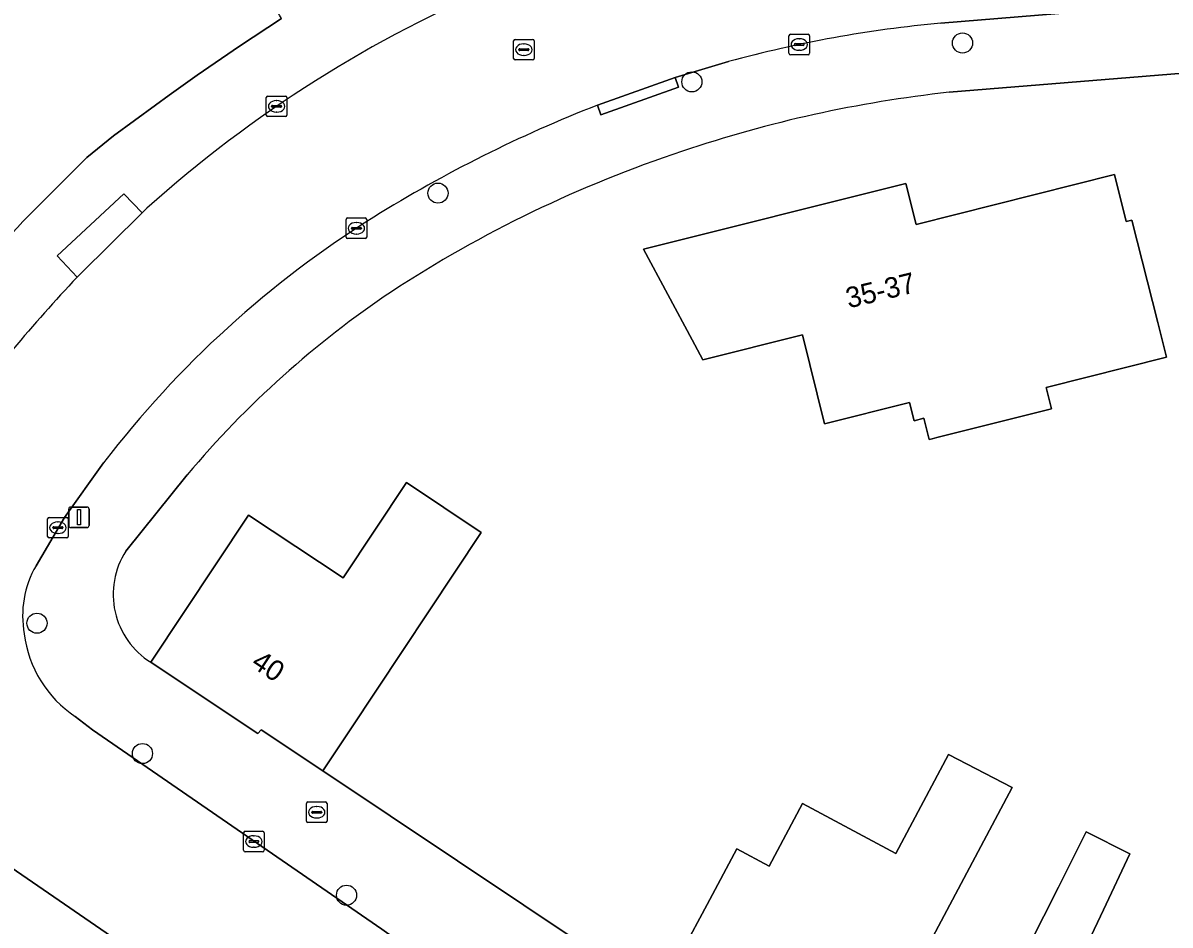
# Model space of a CAD drawing. Extents: x 163008 to 163854, y 382777 to 383982.
# Drawn here: x 163194 to 163249.8, y 383490.5 to 383534.4 of the extents above; entities that cross this region are included whole.
import ezdxf

# ---------------------------------------------------------------- set-up
doc = ezdxf.new("R2010")
doc.units = 0
for name, color, linetype in [('IMGEO_Boom', 7, 'Continuous'), ('IMGEO_Brandkraan', 7, 'Continuous'), ('IMGEO_Erf', 7, 'Continuous'), ('IMGEO_Kolk', 7, 'Continuous'), ('IMGEO_Lichtmast', 7, 'Continuous'), ('IMGEO_Muur', 7, 'Continuous'), ('IMGEO_Pand', 7, 'Continuous'), ('IMGEO_Pand_nummerreeks', 7, 'Continuous'), ('IMGEO_Rijbaan_lokaal_open', 7, 'Continuous'), ('IMGEO_Rioolput', 7, 'Continuous'), ('IMGEO_Voetpad_open', 7, 'Continuous')]:
    doc.layers.add(name, color=color, linetype=linetype)

msp = doc.modelspace()

# ---------------------------------------------------------------- linework, layer by layer
at = {"layer": 'IMGEO_Boom'}
for centre in [(163239.668, 383533.406), (163226.504, 383531.515), (163214.153, 383526.102), (163194.646, 383505.179), (163199.776, 383498.839), (163209.704, 383491.948)]:
    msp.add_circle(centre, 0.489, dxfattribs=at)
at = {"layer": 'IMGEO_Brandkraan'}
for p, q in [((163207.754, 383495.558), (163207.754, 383496.41)), ((163207.829, 383496.484), (163208.681, 383496.484)), ((163208.755, 383496.41), (163208.755, 383495.558)), ((163208.013, 383495.978), (163208.013, 383495.99)), ((163208.451, 383495.941), (163208.053, 383495.941)), ((163208.056, 383496.027), (163208.454, 383496.027)), ((163208.242, 383496.264), (163208.267, 383496.264)), ((163208.497, 383495.99), (163208.497, 383495.978)), ((163208.681, 383495.484), (163207.829, 383495.484)), ((163208.265, 383495.704), (163208.24, 383495.704))]:
    msp.add_line(p, q, dxfattribs=at)
for points in [[(163207.754, 383495.558), (163207.754, 383496.41)], [(163207.829, 383496.484), (163208.681, 383496.484)], [(163208.755, 383496.41), (163208.755, 383495.558)], [(163208.681, 383495.484), (163207.829, 383495.484)]]:
    msp.add_lwpolyline(points, dxfattribs=at)
for centre, radius, start, end in [((163207.831, 383496.408), 0.0765, 91.552, 178.448), ((163207.831, 383496.408), 0.0765, 91.552, 178.448), ((163208.679, 383496.408), 0.0765, 1.552, 88.448), ((163208.679, 383496.408), 0.0765, 1.552, 88.448), ((163208.053, 383495.987), 0.0403, 85.8775, 175.7526), ((163208.05, 383495.977), 0.0366, 178.938, 274.7102), ((163208.454, 383495.984), 0.043, 264.8664, 352.4533), ((163208.458, 383495.989), 0.0386, 1.7309, 96.639), ((163207.831, 383495.56), 0.0765, 181.552, 268.448), ((163207.831, 383495.56), 0.0765, 181.552, 268.448), ((163208.679, 383495.56), 0.0765, 271.552, 358.448), ((163208.679, 383495.56), 0.0765, 271.552, 358.448)]:
    msp.add_arc(centre, radius, start, end, dxfattribs=at)
for centre, major_axis, ratio, start_param, end_param in [((163208.241, 383495.984), (-0.387, 0.002), 0.722429, 4.712389, 7.853982), ((163208.266, 383495.984), (-0.39, 0.002), 0.717154, 1.570796, 4.712389)]:
    msp.add_ellipse(centre, major_axis=major_axis, ratio=ratio, start_param=start_param, end_param=end_param, dxfattribs=at)
at = {"layer": 'IMGEO_Erf'}
for points in [[(163193.963, 383524.726), (163197.068, 383527.832), (163198.367, 383528.885), (163200.419, 383530.385), (163201.084, 383530.863), (163202.445, 383531.842), (163204.503, 383533.255), (163206.545, 383534.594), (163206.44, 383534.758), (163204.674, 383537.843), (163207.169, 383539.271), (163204.989, 383542.801), (163207.436, 383544.678), (163209.327, 383546.99)], [(163250.922, 383503.235), (163252.248, 383510.692), (163251.016, 383524.749), (163250.731, 383528.002), (163250.409, 383531.939), (163239.015, 383531.007)], [(163201.952, 383512.397), (163198.967, 383508.686)], [(163200.18, 383503.28), (163204.934, 383510.437), (163209.535, 383507.381), (163212.624, 383512.031), (163216.251, 383509.593), (163209.881, 383500), (163208.553, 383498), (163224.887, 383487.089), (163227.246, 383491.498), (163228.694, 383494.206), (163230.26, 383493.368), (163231.883, 383496.404), (163236.418, 383493.978), (163238.981, 383498.788), (163242.091, 383497.19), (163238.083, 383489.653)], [(163242.912, 383489.518), (163244.33, 383492.341), (163245.683, 383495.036), (163247.812, 383493.967), (163246.522, 383491.241), (163244.284, 383486.513)]]:
    msp.add_lwpolyline(points, dxfattribs=at)
msp.add_lwpolyline([(163238.185, 383514.154), (163238.051, 383514.121), (163237.792, 383515.153), (163237.309, 383515.032), (163237.085, 383515.921), (163232.961, 383514.885), (163231.878, 383519.201), (163227.044, 383517.988), (163226.515, 383518.971), (163224.146, 383523.373), (163236.913, 383526.578), (163237.414, 383524.581), (163247.065, 383527.004), (163247.637, 383524.723), (163247.911, 383524.792), (163249.164, 383519.802), (163249.588, 383518.115), (163243.743, 383516.647), (163244.002, 383515.615), (163238.414, 383514.212)], close=True, dxfattribs=at)
for centre, radius, start, end in [((163245.653, 383470.2), 61.168, 96.23001, 108.69471), ((163245.063, 383470.671), 60.534, 108.30839, 123.23094), ((163248.961, 383474.182), 74.696, 137.41689, 146.98321), ((163238.324, 383481.824), 47.514, 123.8044, 139.9511), ((163202.25, 383506.583), 3.898, 147.3616, 237.9315)]:
    msp.add_arc(centre, radius, start, end, dxfattribs=at)
at = {"layer": 'IMGEO_Kolk'}
for p, q in [((163231.227, 383532.906), (163231.227, 383533.758)), ((163231.302, 383533.832), (163232.154, 383533.832)), ((163232.228, 383533.758), (163232.228, 383532.906)), ((163231.486, 383533.326), (163231.486, 383533.338)), ((163231.924, 383533.289), (163231.526, 383533.289)), ((163231.529, 383533.375), (163231.927, 383533.375)), ((163231.715, 383533.612), (163231.74, 383533.612)), ((163231.97, 383533.338), (163231.97, 383533.326)), ((163232.154, 383532.832), (163231.302, 383532.832)), ((163231.738, 383533.052), (163231.713, 383533.052)), ((163205.801, 383529.899), (163205.801, 383530.751)), ((163205.876, 383530.825), (163206.728, 383530.825)), ((163206.289, 383530.605), (163206.314, 383530.605)), ((163206.802, 383530.751), (163206.802, 383529.899)), ((163206.06, 383530.319), (163206.06, 383530.331)), ((163206.498, 383530.282), (163206.1, 383530.282)), ((163206.103, 383530.368), (163206.501, 383530.368)), ((163206.312, 383530.045), (163206.287, 383530.045)), ((163206.544, 383530.331), (163206.544, 383530.319)), ((163206.728, 383529.825), (163205.876, 383529.825)), ((163209.758, 383524.893), (163210.61, 383524.893)), ((163209.683, 383523.967), (163209.683, 383524.819)), ((163209.942, 383524.387), (163209.942, 383524.399)), ((163210.38, 383524.35), (163209.982, 383524.35)), ((163209.985, 383524.436), (163210.383, 383524.436)), ((163210.171, 383524.673), (163210.196, 383524.673)), ((163210.426, 383524.399), (163210.426, 383524.387)), ((163210.684, 383524.819), (163210.684, 383523.967)), ((163210.61, 383523.893), (163209.758, 383523.893)), ((163210.194, 383524.113), (163210.169, 383524.113)), ((163195.238, 383510.328), (163196.09, 383510.328)), ((163195.163, 383509.402), (163195.163, 383510.254)), ((163195.422, 383509.822), (163195.422, 383509.834)), ((163195.86, 383509.785), (163195.462, 383509.785)), ((163195.465, 383509.871), (163195.863, 383509.871)), ((163195.651, 383510.108), (163195.676, 383510.108)), ((163195.906, 383509.834), (163195.906, 383509.822)), ((163196.164, 383510.254), (163196.164, 383509.402)), ((163196.09, 383509.328), (163195.238, 383509.328)), ((163195.674, 383509.548), (163195.649, 383509.548)), ((163204.696, 383494.133), (163204.696, 383494.985)), ((163204.771, 383495.059), (163205.623, 383495.059)), ((163205.184, 383494.839), (163205.209, 383494.839)), ((163205.697, 383494.985), (163205.697, 383494.133)), ((163204.955, 383494.553), (163204.955, 383494.565)), ((163205.393, 383494.516), (163204.995, 383494.516)), ((163204.998, 383494.602), (163205.396, 383494.602)), ((163205.207, 383494.279), (163205.182, 383494.279)), ((163205.439, 383494.565), (163205.439, 383494.553)), ((163205.623, 383494.059), (163204.771, 383494.059))]:
    msp.add_line(p, q, dxfattribs=at)
for points in [[(163231.227, 383532.906), (163231.227, 383533.758)], [(163231.302, 383533.832), (163232.154, 383533.832)], [(163232.228, 383533.758), (163232.228, 383532.906)], [(163232.154, 383532.832), (163231.302, 383532.832)], [(163205.801, 383529.899), (163205.801, 383530.751)], [(163205.876, 383530.825), (163206.728, 383530.825)], [(163206.802, 383530.751), (163206.802, 383529.899)], [(163206.728, 383529.825), (163205.876, 383529.825)], [(163209.758, 383524.893), (163210.61, 383524.893)], [(163209.683, 383523.967), (163209.683, 383524.819)], [(163210.684, 383524.819), (163210.684, 383523.967)], [(163210.61, 383523.893), (163209.758, 383523.893)], [(163195.238, 383510.328), (163196.09, 383510.328)], [(163195.163, 383509.402), (163195.163, 383510.254)], [(163196.164, 383510.254), (163196.164, 383509.402)], [(163196.09, 383509.328), (163195.238, 383509.328)], [(163204.696, 383494.133), (163204.696, 383494.985)], [(163204.771, 383495.059), (163205.623, 383495.059)], [(163205.697, 383494.985), (163205.697, 383494.133)], [(163205.623, 383494.059), (163204.771, 383494.059)]]:
    msp.add_lwpolyline(points, dxfattribs=at)
for centre, radius, start, end in [((163231.304, 383533.756), 0.0765, 91.552, 178.448), ((163231.304, 383533.756), 0.0765, 91.552, 178.448), ((163232.152, 383533.756), 0.0765, 1.552, 88.448), ((163232.152, 383533.756), 0.0765, 1.552, 88.448), ((163231.526, 383533.335), 0.0403, 85.8775, 175.7526), ((163231.523, 383533.325), 0.0366, 178.938, 274.7102), ((163231.927, 383533.332), 0.043, 264.8664, 352.4533), ((163231.931, 383533.337), 0.0386, 1.7309, 96.639), ((163231.304, 383532.908), 0.0765, 181.552, 268.448), ((163231.304, 383532.908), 0.0765, 181.552, 268.448), ((163232.152, 383532.908), 0.0765, 271.552, 358.448), ((163232.152, 383532.908), 0.0765, 271.552, 358.448), ((163205.878, 383530.749), 0.0765, 91.552, 178.448), ((163205.878, 383530.749), 0.0765, 91.552, 178.448), ((163206.726, 383530.749), 0.0765, 1.552, 88.448), ((163206.726, 383530.749), 0.0765, 1.552, 88.448), ((163205.878, 383529.901), 0.0765, 181.552, 268.448), ((163205.878, 383529.901), 0.0765, 181.552, 268.448), ((163206.1, 383530.328), 0.0403, 85.8775, 175.7526), ((163206.097, 383530.318), 0.0366, 178.938, 274.7102), ((163206.501, 383530.325), 0.043, 264.8664, 352.4533), ((163206.505, 383530.33), 0.0386, 1.7309, 96.639), ((163206.726, 383529.901), 0.0765, 271.552, 358.448), ((163206.726, 383529.901), 0.0765, 271.552, 358.448), ((163209.76, 383524.817), 0.0765, 91.552, 178.448), ((163209.76, 383524.817), 0.0765, 91.552, 178.448), ((163210.608, 383524.817), 0.0765, 1.552, 88.448), ((163210.608, 383524.817), 0.0765, 1.552, 88.448), ((163209.982, 383524.396), 0.0403, 85.8775, 175.7526), ((163209.979, 383524.386), 0.0366, 178.938, 274.7102), ((163210.383, 383524.393), 0.043, 264.8664, 352.4533), ((163210.387, 383524.398), 0.0386, 1.7309, 96.639), ((163209.76, 383523.969), 0.0765, 181.552, 268.448), ((163209.76, 383523.969), 0.0765, 181.552, 268.448), ((163210.608, 383523.969), 0.0765, 271.552, 358.448), ((163210.608, 383523.969), 0.0765, 271.552, 358.448), ((163195.24, 383510.252), 0.0765, 91.552, 178.448), ((163195.24, 383510.252), 0.0765, 91.552, 178.448), ((163196.088, 383510.252), 0.0765, 1.552, 88.448), ((163196.088, 383510.252), 0.0765, 1.552, 88.448), ((163195.462, 383509.831), 0.0403, 85.8775, 175.7526), ((163195.459, 383509.821), 0.0366, 178.938, 274.7102), ((163195.863, 383509.828), 0.043, 264.8664, 352.4533), ((163195.867, 383509.833), 0.0386, 1.7309, 96.639), ((163195.24, 383509.404), 0.0765, 181.552, 268.448), ((163195.24, 383509.404), 0.0765, 181.552, 268.448), ((163196.088, 383509.404), 0.0765, 271.552, 358.448), ((163196.088, 383509.404), 0.0765, 271.552, 358.448), ((163204.773, 383494.983), 0.0765, 91.552, 178.448), ((163204.773, 383494.983), 0.0765, 91.552, 178.448), ((163205.621, 383494.983), 0.0765, 1.552, 88.448), ((163205.621, 383494.983), 0.0765, 1.552, 88.448), ((163204.995, 383494.562), 0.0403, 85.8775, 175.7526), ((163204.992, 383494.552), 0.0366, 178.938, 274.7102), ((163205.396, 383494.559), 0.043, 264.8664, 352.4533), ((163205.4, 383494.564), 0.0386, 1.7309, 96.639), ((163204.773, 383494.135), 0.0765, 181.552, 268.448), ((163204.773, 383494.135), 0.0765, 181.552, 268.448), ((163205.621, 383494.135), 0.0765, 271.552, 358.448), ((163205.621, 383494.135), 0.0765, 271.552, 358.448)]:
    msp.add_arc(centre, radius, start, end, dxfattribs=at)
for centre, major_axis, ratio, start_param, end_param in [((163231.714, 383533.332), (-0.387, 0.002), 0.722429, 4.712389, 7.853982), ((163231.739, 383533.332), (-0.39, 0.002), 0.717154, 1.570796, 4.712389), ((163206.288, 383530.325), (-0.387, 0.002), 0.722429, 4.712389, 7.853982), ((163206.313, 383530.325), (-0.39, 0.002), 0.717154, 1.570796, 4.712389), ((163210.17, 383524.393), (-0.387, 0.002), 0.722429, 4.712389, 7.853982), ((163210.195, 383524.393), (-0.39, 0.002), 0.717154, 1.570796, 4.712389), ((163195.65, 383509.828), (-0.387, 0.002), 0.722429, 4.712389, 7.853982), ((163195.675, 383509.828), (-0.39, 0.002), 0.717154, 1.570796, 4.712389), ((163205.183, 383494.559), (-0.387, 0.002), 0.722429, 4.712389, 7.853982), ((163205.208, 383494.559), (-0.39, 0.002), 0.717154, 1.570796, 4.712389)]:
    msp.add_ellipse(centre, major_axis=major_axis, ratio=ratio, start_param=start_param, end_param=end_param, dxfattribs=at)
at = {"layer": 'IMGEO_Lichtmast'}
for p, q in [((163196.19, 383509.933), (163196.19, 383510.733)), ((163196.19, 383510.733), (163196.19, 383509.933)), ((163196.29, 383510.833), (163197.08, 383510.833)), ((163197.08, 383510.833), (163196.29, 383510.833)), ((163197.18, 383510.733), (163197.18, 383509.933)), ((163197.18, 383509.933), (163197.18, 383510.733)), ((163197.08, 383509.833), (163196.29, 383509.833)), ((163196.29, 383509.833), (163197.08, 383509.833))]:
    msp.add_line(p, q, dxfattribs=at)
msp.add_lwpolyline([(163196.61, 383510.708), (163196.76, 383510.708), (163196.76, 383509.958), (163196.61, 383509.958), (163196.61, 383510.708)], dxfattribs=at)
for centre, start, end in [((163196.29, 383510.733), 90, 180), ((163196.29, 383510.733), 90, 180), ((163197.08, 383510.733), 0, 90), ((163197.08, 383510.733), 360, 90), ((163196.29, 383509.933), 180, 270), ((163196.29, 383509.933), 180, 270), ((163197.08, 383509.933), 270, 0), ((163197.08, 383509.933), 270, 0)]:
    msp.add_arc(centre, 0.1, start, end, dxfattribs=at)
at = {"layer": 'IMGEO_Muur'}
msp.add_lwpolyline([(163208.553, 383498), (163224.887, 383487.089)], dxfattribs=at)
at = {"layer": 'IMGEO_Pand'}
for points in [[(163247.911, 383524.792), (163247.637, 383524.723), (163247.065, 383527.004), (163237.414, 383524.581), (163236.913, 383526.578), (163224.146, 383523.373), (163226.515, 383518.971), (163227.044, 383517.988), (163231.878, 383519.201), (163232.961, 383514.885), (163237.085, 383515.921), (163237.309, 383515.032), (163237.792, 383515.153), (163238.051, 383514.121), (163238.185, 383514.154), (163238.414, 383514.212), (163244.002, 383515.615), (163243.743, 383516.647), (163249.588, 383518.115), (163249.164, 383519.802)], [(163208.553, 383498), (163209.881, 383500), (163216.251, 383509.593), (163212.624, 383512.031), (163209.535, 383507.381), (163204.934, 383510.437), (163200.18, 383503.28), (163205.118, 383500), (163205.393, 383499.817), (163205.546, 383500)], [(163236.418, 383493.978), (163231.883, 383496.404), (163230.26, 383493.368), (163228.694, 383494.206), (163227.246, 383491.498), (163224.887, 383487.089), (163229.131, 383484.819), (163234.081, 383482.172), (163236.44, 383486.581), (163238.083, 383489.653), (163242.091, 383497.19), (163238.981, 383498.788)], [(163244.492, 383486.405), (163244.284, 383486.513), (163246.522, 383491.241), (163247.812, 383493.967), (163245.683, 383495.036), (163244.33, 383492.341), (163242.912, 383489.518), (163241.973, 383487.647), (163238.73, 383489.273), (163237.187, 383486.196), (163234.946, 383481.726), (163240.575, 383478.903)]]:
    msp.add_lwpolyline(points, close=True, dxfattribs=at)
at = {"layer": 'IMGEO_Rijbaan_lokaal_open'}
for points in [[(163238.621, 383534.369), (163267.918, 383536.784), (163267.352, 383543.659)], [(163221.906, 383530.379), (163225.687, 383531.723), (163228.29, 383532.501)], [(163199.988, 383525.364), (163199.767, 383525.146), (163196.726, 383522.148), (163196.66, 383522.079), (163196.595, 383522.01)], [(163194.6, 383507.978), (163195.988, 383510.316), (163197.888, 383512.989)], [(163207.234, 383484.369), (163208.441, 383483.921), (163209.269, 383483.59), (163212.648, 383489.419), (163211.426, 383490.304), (163197.347, 383500), (163196.511, 383500.644)], [(163192.601, 383493.839), (163200.084, 383488.698), (163204.372, 383485.724), (163204.729, 383485.49)]]:
    msp.add_lwpolyline(points, dxfattribs=at)
for centre, radius, start, end in [((163241.012, 383479.628), 61.439, 112.67834, 131.8916), ((163244.013, 383475.047), 59.566, 95.19346, 105.30494), ((163245.942, 383468.757), 66.144, 111.30851, 121.85111), ((163237.513, 383482.605), 49.933, 122.0205, 142.519), ((163249.308, 383472.113), 72.583, 136.57195, 143.98879), ((163198.847, 383505.534), 4.9, 150.0813, 190.2381), ((163199.627, 383505.35), 5.644, 186.9908, 236.4879)]:
    msp.add_arc(centre, radius, start, end, dxfattribs=at)
at = {"layer": 'IMGEO_Rioolput'}
for p, q in [((163217.831, 383532.656), (163217.831, 383533.508)), ((163217.906, 383533.582), (163218.758, 383533.582)), ((163218.319, 383533.362), (163218.344, 383533.362)), ((163218.832, 383533.508), (163218.832, 383532.656)), ((163218.09, 383533.076), (163218.09, 383533.088)), ((163218.528, 383533.039), (163218.13, 383533.039)), ((163218.133, 383533.125), (163218.531, 383533.125)), ((163218.342, 383532.802), (163218.317, 383532.802)), ((163218.574, 383533.088), (163218.574, 383533.076)), ((163218.758, 383532.582), (163217.906, 383532.582))]:
    msp.add_line(p, q, dxfattribs=at)
for points in [[(163217.831, 383532.656), (163217.831, 383533.508)], [(163217.906, 383533.582), (163218.758, 383533.582)], [(163218.832, 383533.508), (163218.832, 383532.656)], [(163218.758, 383532.582), (163217.906, 383532.582)]]:
    msp.add_lwpolyline(points, dxfattribs=at)
for centre, radius, start, end in [((163217.908, 383533.506), 0.0765, 91.552, 178.448), ((163217.908, 383533.506), 0.0765, 91.552, 178.448), ((163218.756, 383533.506), 0.0765, 1.552, 88.448), ((163218.756, 383533.506), 0.0765, 1.552, 88.448), ((163217.908, 383532.658), 0.0765, 181.552, 268.448), ((163217.908, 383532.658), 0.0765, 181.552, 268.448), ((163218.13, 383533.085), 0.0403, 85.8775, 175.7526), ((163218.127, 383533.075), 0.0366, 178.938, 274.7102), ((163218.531, 383533.082), 0.043, 264.8664, 352.4533), ((163218.535, 383533.087), 0.0386, 1.7309, 96.639), ((163218.756, 383532.658), 0.0765, 271.552, 358.448), ((163218.756, 383532.658), 0.0765, 271.552, 358.448)]:
    msp.add_arc(centre, radius, start, end, dxfattribs=at)
for centre, major_axis, ratio, start_param, end_param in [((163218.318, 383533.082), (-0.387, 0.002), 0.722429, 4.712389, 7.853982), ((163218.343, 383533.082), (-0.39, 0.002), 0.717154, 1.570796, 4.712389)]:
    msp.add_ellipse(centre, major_axis=major_axis, ratio=ratio, start_param=start_param, end_param=end_param, dxfattribs=at)
at = {"layer": 'IMGEO_Voetpad_open'}
for points in [[(163321.291, 383541.183), (163270.708, 383537.014), (163267.918, 383536.784), (163238.621, 383534.369)], [(163239.015, 383531.007), (163250.409, 383531.939), (163252.404, 383532.102), (163331.439, 383538.568), (163337.61, 383538.928), (163340.828, 383538.952)], [(163206.545, 383534.594), (163204.503, 383533.255), (163202.445, 383531.842), (163201.084, 383530.863), (163200.419, 383530.385), (163198.367, 383528.885), (163197.068, 383527.832), (163193.963, 383524.726)], [(163228.29, 383532.501), (163225.687, 383531.723), (163225.854, 383531.252), (163222.073, 383529.909), (163221.906, 383530.379)], [(163196.595, 383522.01), (163195.63, 383523.05), (163198.871, 383526.064), (163199.767, 383525.146), (163199.988, 383525.364)], [(163197.888, 383512.989), (163195.988, 383510.316), (163194.6, 383507.978)], [(163198.967, 383508.686), (163201.952, 383512.397)], [(163196.511, 383500.644), (163197.347, 383500), (163211.426, 383490.304), (163212.648, 383489.419), (163215.019, 383487.83), (163218.01, 383486.045), (163222.942, 383483.3), (163224.887, 383487.089), (163208.553, 383498), (163205.546, 383500), (163205.393, 383499.817), (163205.118, 383500), (163200.18, 383503.28)], [(163204.729, 383485.49), (163204.372, 383485.724), (163200.084, 383488.698), (163192.601, 383493.839)]]:
    msp.add_lwpolyline(points, dxfattribs=at)
for points in [[(163225.687, 383531.723), (163221.906, 383530.379), (163222.073, 383529.909), (163225.854, 383531.252)], [(163196.726, 383522.148), (163199.767, 383525.146), (163198.871, 383526.064), (163195.63, 383523.05), (163196.595, 383522.01), (163196.66, 383522.079)]]:
    msp.add_lwpolyline(points, close=True, dxfattribs=at)
for centre, radius, start, end in [((163241.012, 383479.628), 61.439, 112.67834, 131.8916), ((163244.013, 383475.047), 59.566, 95.19346, 105.30494), ((163245.653, 383470.2), 61.168, 96.23001, 108.69471), ((163245.942, 383468.757), 66.144, 111.30851, 121.85111), ((163245.063, 383470.671), 60.534, 108.30839, 123.23094), ((163237.513, 383482.605), 49.933, 122.0205, 142.519), ((163248.961, 383474.182), 74.696, 137.41689, 146.98321), ((163249.308, 383472.113), 72.583, 136.57195, 143.98879), ((163238.324, 383481.824), 47.514, 123.8044, 139.9511), ((163202.25, 383506.583), 3.898, 147.3616, 237.9315), ((163198.847, 383505.534), 4.9, 150.0813, 190.2381), ((163199.627, 383505.35), 5.644, 186.9908, 236.4879)]:
    msp.add_arc(centre, radius, start, end, dxfattribs=at)

# ---------------------------------------------------------------- texts
at = {"layer": 'IMGEO_Pand_nummerreeks'}
for s, rotation, p in [('35-37', 13.5676, (163234.128, 383520.492)), ('40', 326.4064, (163205.01, 383503.097))]:
    msp.add_text(s, height=1, rotation=rotation, dxfattribs=at).set_placement(p)

doc.saveas('drawing.dxf')
